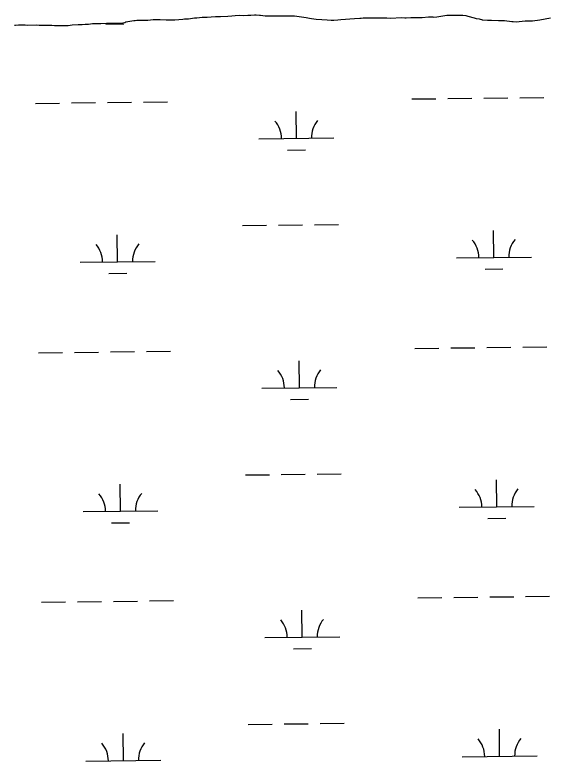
# Model space of a CAD drawing. Extents: x 3684037 to 3722149, y 433263 to 459021.
# Drawn here: x 3689130 to 3689844, y 447619 to 448614 of the extents above; entities that cross this region are included whole.
import ezdxf

# ---------------------------------------------------------------- set-up
doc = ezdxf.new("R2010")
doc.units = 0
doc.layers.add('V-TOPO-SHOR', color=7, linetype='Continuous')
doc.layers.add('V-WETL-SWMP', color=7, linetype='Continuous')

msp = doc.modelspace()

# ---------------------------------------------------------------- linework, layer by layer
at = {"layer": 'V-TOPO-SHOR'}
for p, q in [((3689372.61, 448610.69), (3689379.57, 448611.27)), ((3689379.57, 448611.27), (3689384.92, 448611.57)), ((3689384.92, 448611.57), (3689386.26, 448611.31)), ((3689386.26, 448611.31), (3689391.61, 448611.88)), ((3689391.61, 448611.88), (3689397.5, 448612.18)), ((3689397.5, 448612.18), (3689404.19, 448612.23)), ((3689404.19, 448612.23), (3689413.83, 448612.56)), ((3689413.83, 448612.56), (3689419.45, 448613.13)), ((3689419.45, 448613.13), (3689423.73, 448613.69)), ((3689423.73, 448613.69), (3689430.16, 448614)), ((3689430.16, 448614), (3689434.44, 448613.76)), ((3689434.44, 448613.76), (3689440.87, 448614.07)), ((3689440.87, 448614.07), (3689444.61, 448614.09)), ((3689444.61, 448614.09), (3689449.43, 448614.39)), ((3689449.43, 448614.39), (3689451.84, 448614.4)), ((3689451.84, 448614.4), (3689456.4, 448613.9)), ((3689456.4, 448613.9), (3689457.47, 448614.17)), ((3689457.47, 448614.17), (3689463.63, 448613.14)), ((3689463.63, 448613.14), (3689486.12, 448613.28)), ((3689486.12, 448613.28), (3689491.21, 448613.05)), ((3689491.21, 448613.05), (3689502.99, 448613.12)), ((3689502.99, 448613.12), (3689518.27, 448610.81)), ((3689518.27, 448610.81), (3689522.82, 448610.04)), ((3689631.26, 448610.19), (3689645.18, 448610.81)), ((3689645.18, 448610.81), (3689650.27, 448610.58)), ((3689651.88, 448610.59), (3689658.03, 448610.9)), ((3689658.03, 448610.9), (3689673.29, 448610.99)), ((3689673.29, 448610.99), (3689681.86, 448611.85)), ((3689681.86, 448611.85), (3689687.48, 448611.89)), ((3689687.48, 448611.89), (3689688.82, 448611.63)), ((3689688.82, 448611.63), (3689692.57, 448611.92)), ((3689692.57, 448611.92), (3689695.24, 448612.2)), ((3689695.24, 448612.2), (3689700.86, 448613.31)), ((3689700.86, 448613.31), (3689706.21, 448613.88)), ((3689706.21, 448613.88), (3689709.96, 448614.17)), ((3689709.96, 448614.17), (3689719.86, 448614.23)), ((3689719.86, 448614.23), (3689727.36, 448614.01)), ((3689727.36, 448614.01), (3689731.38, 448613.5)), ((3689731.38, 448613.5), (3689734.06, 448612.72)), ((3689734.06, 448612.72), (3689742.38, 448610.63)), ((3689830.22, 448607.97), (3689844.39, 448610.74)), ((3689129.29, 448600.84), (3689130.63, 448600.58)), ((3689130.63, 448600.58), (3689134.64, 448601.14)), ((3689134.64, 448601.14), (3689143.74, 448601.2)), ((3689143.74, 448601.2), (3689146.69, 448600.95)), ((3689146.69, 448600.95), (3689159, 448601.03)), ((3689159, 448601.03), (3689162.22, 448600.78)), ((3689162.22, 448600.78), (3689171.32, 448600.84)), ((3689171.32, 448600.84), (3689173.2, 448600.58)), ((3689201.05, 448600.49), (3689206.13, 448601.06)), ((3689206.13, 448601.06), (3689214.16, 448601.65)), ((3689214.16, 448601.65), (3689219.51, 448601.68)), ((3689219.51, 448601.68), (3689223.79, 448602.24)), ((3689223.79, 448602.24), (3689228.08, 448602.27)), ((3689228.08, 448602.27), (3689233.43, 448603.11)), ((3689233.43, 448603.11), (3689236.64, 448603.13)), ((3689236.64, 448603.13), (3689239.59, 448602.88)), ((3689239.59, 448602.88), (3689244.41, 448602.91)), ((3689244.41, 448602.91), (3689252.17, 448603.5)), ((3689252.17, 448603.5), (3689254.85, 448603.25)), ((3689254.85, 448603.25), (3689261, 448603.28)), ((3689261, 448603.28), (3689263.68, 448603.57)), ((3689263.68, 448603.57), (3689274.12, 448603.64)), ((3689274.12, 448603.64), (3689276.8, 448604.19)), ((3689276.8, 448604.19), (3689278.13, 448605)), ((3689278.13, 448605), (3689288.56, 448606.94)), ((3689288.56, 448606.94), (3689290.17, 448606.95)), ((3689290.17, 448606.95), (3689292.57, 448607.23)), ((3689292.57, 448607.23), (3689296.86, 448607.53)), ((3689296.86, 448607.53), (3689307.3, 448607.59)), ((3689307.3, 448607.59), (3689314.26, 448608.17)), ((3689314.26, 448608.17), (3689320.95, 448608.49)), ((3689320.95, 448608.49), (3689323.63, 448608.23)), ((3689323.63, 448608.23), (3689331.93, 448607.75)), ((3689331.93, 448607.75), (3689343.18, 448607.82)), ((3689343.18, 448607.82), (3689354.15, 448608.7)), ((3689354.15, 448608.7), (3689356.02, 448608.98)), ((3689356.02, 448608.98), (3689361.64, 448609.28)), ((3689361.64, 448609.28), (3689369.66, 448610.67)), ((3689369.66, 448610.67), (3689372.61, 448610.69)), ((3689522.82, 448610.04), (3689525.5, 448609.79)), ((3689525.5, 448609.79), (3689531.67, 448608.75)), ((3689531.67, 448608.75), (3689539.44, 448608.27)), ((3689539.44, 448608.27), (3689546.67, 448608.05)), ((3689546.67, 448608.05), (3689551.76, 448607.54)), ((3689551.76, 448607.54), (3689555.5, 448607.57)), ((3689555.5, 448607.57), (3689560.59, 448607.87)), ((3689560.59, 448607.87), (3689564.6, 448608.43)), ((3689564.6, 448608.43), (3689583.07, 448609.62)), ((3689583.07, 448609.62), (3689590.03, 448609.93)), ((3689590.03, 448609.93), (3689591.63, 448610.21)), ((3689591.63, 448610.21), (3689594.58, 448610.49)), ((3689594.58, 448610.49), (3689606.63, 448610.57)), ((3689606.63, 448610.57), (3689610.11, 448610.32)), ((3689610.11, 448610.32), (3689626.17, 448610.43)), ((3689626.17, 448610.43), (3689631.26, 448610.19)), ((3689650.27, 448610.58), (3689651.88, 448610.59)), ((3689742.38, 448610.63), (3689745.06, 448609.84)), ((3689745.06, 448609.84), (3689749.35, 448609.07)), ((3689749.35, 448609.07), (3689753.64, 448608.02)), ((3689753.64, 448608.02), (3689760.34, 448607.53)), ((3689760.34, 448607.53), (3689765.69, 448607.56)), ((3689765.69, 448607.56), (3689775.07, 448606.82)), ((3689775.07, 448606.82), (3689782.83, 448606.87)), ((3689782.83, 448606.87), (3689792.75, 448605.59)), ((3689792.75, 448605.59), (3689794.62, 448605.61)), ((3689794.62, 448605.61), (3689798.37, 448605.36)), ((3689798.37, 448605.36), (3689810.68, 448606.51)), ((3689810.68, 448606.51), (3689820.59, 448606.57)), ((3689820.59, 448606.57), (3689830.22, 448607.97)), ((3689173.2, 448600.58), (3689179.36, 448600.62)), ((3689179.36, 448600.62), (3689182.57, 448600.38)), ((3689182.57, 448600.38), (3689201.05, 448600.49))]:
    msp.add_line(p, q, dxfattribs=at)
at = {"layer": 'V-WETL-SWMP'}
for p, q in [((3689372.61, 448610.69), (3689379.57, 448611.27)), ((3689379.57, 448611.27), (3689384.92, 448611.57)), ((3689384.92, 448611.57), (3689386.26, 448611.31)), ((3689386.26, 448611.31), (3689391.61, 448611.88)), ((3689391.61, 448611.88), (3689397.5, 448612.18)), ((3689397.5, 448612.18), (3689404.19, 448612.23)), ((3689404.19, 448612.23), (3689413.83, 448612.56)), ((3689413.83, 448612.56), (3689419.45, 448613.13)), ((3689419.45, 448613.13), (3689423.73, 448613.69)), ((3689423.73, 448613.69), (3689430.16, 448614)), ((3689430.16, 448614), (3689434.44, 448613.76)), ((3689434.44, 448613.76), (3689440.87, 448614.07)), ((3689440.87, 448614.07), (3689444.61, 448614.09)), ((3689444.61, 448614.09), (3689449.43, 448614.39)), ((3689449.43, 448614.39), (3689451.84, 448614.4)), ((3689451.84, 448614.4), (3689456.4, 448613.9)), ((3689456.4, 448613.9), (3689457.47, 448614.17)), ((3689457.47, 448614.17), (3689463.63, 448613.14)), ((3689463.63, 448613.14), (3689486.12, 448613.28)), ((3689486.12, 448613.28), (3689491.21, 448613.05)), ((3689491.21, 448613.05), (3689502.99, 448613.12)), ((3689502.99, 448613.12), (3689518.27, 448610.81)), ((3689518.27, 448610.81), (3689522.82, 448610.04)), ((3689631.26, 448610.19), (3689645.18, 448610.81)), ((3689645.18, 448610.81), (3689650.27, 448610.58)), ((3689651.88, 448610.59), (3689658.03, 448610.9)), ((3689658.03, 448610.9), (3689673.29, 448610.99)), ((3689673.29, 448610.99), (3689681.86, 448611.85)), ((3689681.86, 448611.85), (3689687.48, 448611.89)), ((3689687.48, 448611.89), (3689688.82, 448611.63)), ((3689688.82, 448611.63), (3689692.57, 448611.92)), ((3689692.57, 448611.92), (3689695.24, 448612.2)), ((3689695.24, 448612.2), (3689700.86, 448613.31)), ((3689700.86, 448613.31), (3689706.21, 448613.88)), ((3689706.21, 448613.88), (3689709.96, 448614.17)), ((3689709.96, 448614.17), (3689719.86, 448614.23)), ((3689719.86, 448614.23), (3689727.36, 448614.01)), ((3689727.36, 448614.01), (3689731.38, 448613.5)), ((3689731.38, 448613.5), (3689734.06, 448612.72)), ((3689734.06, 448612.72), (3689742.38, 448610.63)), ((3689830.22, 448607.97), (3689844.39, 448610.74)), ((3689129.29, 448600.84), (3689130.63, 448600.58)), ((3689130.63, 448600.58), (3689134.64, 448601.14)), ((3689134.64, 448601.14), (3689143.74, 448601.2)), ((3689143.74, 448601.2), (3689146.69, 448600.95)), ((3689146.69, 448600.95), (3689159, 448601.03)), ((3689159, 448601.03), (3689162.22, 448600.78)), ((3689162.22, 448600.78), (3689171.32, 448600.84)), ((3689171.32, 448600.84), (3689173.2, 448600.58)), ((3689201.05, 448600.49), (3689206.13, 448601.06)), ((3689206.13, 448601.06), (3689214.16, 448601.65)), ((3689214.16, 448601.65), (3689219.51, 448601.68)), ((3689219.51, 448601.68), (3689223.79, 448602.24)), ((3689223.79, 448602.24), (3689228.08, 448602.27)), ((3689228.08, 448602.27), (3689233.43, 448603.11)), ((3689233.43, 448603.11), (3689236.64, 448603.13)), ((3689236.64, 448603.13), (3689239.59, 448602.88)), ((3689239.59, 448602.88), (3689244.41, 448602.91)), ((3689244.41, 448602.91), (3689252.17, 448603.5)), ((3689251.28, 448602.19), (3689275.27, 448602.47)), ((3689252.17, 448603.5), (3689254.85, 448603.25)), ((3689254.85, 448603.25), (3689261, 448603.28)), ((3689261, 448603.28), (3689263.68, 448603.57)), ((3689263.68, 448603.57), (3689274.12, 448603.64)), ((3689274.12, 448603.64), (3689276.8, 448604.19)), ((3689276.8, 448604.19), (3689278.13, 448605)), ((3689278.13, 448605), (3689288.56, 448606.94)), ((3689288.56, 448606.94), (3689290.17, 448606.95)), ((3689290.17, 448606.95), (3689292.57, 448607.23)), ((3689292.57, 448607.23), (3689296.86, 448607.53)), ((3689296.86, 448607.53), (3689307.3, 448607.59)), ((3689307.3, 448607.59), (3689314.26, 448608.17)), ((3689314.26, 448608.17), (3689320.95, 448608.49)), ((3689320.95, 448608.49), (3689323.63, 448608.23)), ((3689323.63, 448608.23), (3689331.93, 448607.75)), ((3689331.93, 448607.75), (3689343.18, 448607.82)), ((3689343.18, 448607.82), (3689354.15, 448608.7)), ((3689354.15, 448608.7), (3689356.02, 448608.98)), ((3689356.02, 448608.98), (3689361.64, 448609.28)), ((3689361.64, 448609.28), (3689369.66, 448610.67)), ((3689369.66, 448610.67), (3689372.61, 448610.69)), ((3689522.82, 448610.04), (3689525.5, 448609.79)), ((3689525.5, 448609.79), (3689531.67, 448608.75)), ((3689531.67, 448608.75), (3689539.44, 448608.27)), ((3689539.44, 448608.27), (3689546.67, 448608.05)), ((3689546.67, 448608.05), (3689551.76, 448607.54)), ((3689551.76, 448607.54), (3689555.5, 448607.57)), ((3689555.5, 448607.57), (3689560.59, 448607.87)), ((3689560.59, 448607.87), (3689564.6, 448608.43)), ((3689564.6, 448608.43), (3689583.07, 448609.62)), ((3689583.07, 448609.62), (3689590.03, 448609.93)), ((3689590.03, 448609.93), (3689591.63, 448610.21)), ((3689591.63, 448610.21), (3689594.58, 448610.49)), ((3689594.58, 448610.49), (3689606.63, 448610.57)), ((3689606.63, 448610.57), (3689610.11, 448610.32)), ((3689610.11, 448610.32), (3689626.17, 448610.43)), ((3689626.17, 448610.43), (3689631.26, 448610.19)), ((3689650.27, 448610.58), (3689651.88, 448610.59)), ((3689742.38, 448610.63), (3689745.06, 448609.84)), ((3689745.06, 448609.84), (3689749.35, 448609.07)), ((3689749.35, 448609.07), (3689753.64, 448608.02)), ((3689753.15, 448608.03), (3689753.6, 448608.03)), ((3689753.64, 448608.02), (3689760.34, 448607.53)), ((3689760.34, 448607.53), (3689765.69, 448607.56)), ((3689765.69, 448607.56), (3689775.07, 448606.82)), ((3689775.07, 448606.82), (3689782.83, 448606.87)), ((3689782.83, 448606.87), (3689792.75, 448605.59)), ((3689792.75, 448605.59), (3689794.62, 448605.61)), ((3689794.62, 448605.61), (3689798.37, 448605.36)), ((3689798.37, 448605.36), (3689810.68, 448606.51)), ((3689810.68, 448606.51), (3689820.59, 448606.57)), ((3689820.59, 448606.57), (3689830.22, 448607.97)), ((3689173.2, 448600.58), (3689179.36, 448600.62)), ((3689179.36, 448600.62), (3689182.57, 448600.38)), ((3689182.57, 448600.38), (3689201.05, 448600.49)), ((3689659.53, 448502.29), (3689691.53, 448502.66)), ((3689707.53, 448502.85), (3689739.52, 448503.22)), ((3689755.52, 448503.41), (3689787.52, 448503.78)), ((3689803.52, 448503.97), (3689835.52, 448504.34)), ((3689157.66, 448496.45), (3689189.65, 448496.82)), ((3689205.65, 448497.01), (3689237.65, 448497.38)), ((3689253.65, 448497.57), (3689285.65, 448497.94)), ((3689301.65, 448498.12), (3689333.64, 448498.5)), ((3689505.54, 448449.75), (3689505.12, 448485.75)), ((3689455.54, 448449.17), (3689555.54, 448450.33)), ((3689493.72, 448434.18), (3689517.72, 448434.46)), ((3689433.48, 448333.47), (3689465.48, 448333.85)), ((3689481.48, 448334.03), (3689513.47, 448334.4)), ((3689529.47, 448334.59), (3689561.47, 448334.96)), ((3689768.84, 448290.94), (3689768.42, 448326.94)), ((3689266.97, 448285.1), (3689266.55, 448321.1)), ((3689216.97, 448284.52), (3689316.96, 448285.68)), ((3689718.84, 448290.36), (3689818.84, 448291.52)), ((3689757.02, 448275.37), (3689781.02, 448275.65)), ((3689255.15, 448269.53), (3689279.15, 448269.81)), ((3689161.53, 448163.8), (3689193.53, 448164.17)), ((3689209.52, 448164.36), (3689241.52, 448164.73)), ((3689257.52, 448164.91), (3689289.52, 448165.29)), ((3689305.52, 448165.47), (3689337.52, 448165.84)), ((3689663.4, 448169.64), (3689695.4, 448170.01)), ((3689711.4, 448170.2), (3689743.4, 448170.57)), ((3689759.39, 448170.75), (3689791.39, 448171.13)), ((3689807.39, 448171.31), (3689839.39, 448171.68)), ((3689509.41, 448117.1), (3689508.99, 448153.1)), ((3689459.41, 448116.52), (3689559.41, 448117.68)), ((3689497.59, 448101.53), (3689521.59, 448101.81)), ((3689437.35, 448000.82), (3689469.35, 448001.19)), ((3689485.35, 448001.38), (3689517.34, 448001.75)), ((3689533.34, 448001.94), (3689565.34, 448002.31)), ((3689772.71, 447958.29), (3689772.29, 447994.29)), ((3689270.84, 447952.45), (3689270.42, 447988.45)), ((3689722.72, 447957.71), (3689822.71, 447958.87)), ((3689220.84, 447951.87), (3689320.83, 447953.03)), ((3689259.02, 447936.88), (3689283.02, 447937.16)), ((3689760.89, 447942.72), (3689784.89, 447943)), ((3689667.27, 447836.98), (3689699.27, 447837.36)), ((3689715.27, 447837.54), (3689747.27, 447837.92)), ((3689763.27, 447838.1), (3689795.26, 447838.47)), ((3689811.26, 447838.66), (3689843.26, 447839.03)), ((3689165.4, 447831.14), (3689197.4, 447831.52)), ((3689213.39, 447831.7), (3689245.39, 447832.08)), ((3689261.39, 447832.26), (3689293.39, 447832.63)), ((3689309.39, 447832.82), (3689341.39, 447833.19)), ((3689513.28, 447784.45), (3689512.86, 447820.44)), ((3689463.28, 447783.87), (3689563.28, 447785.03)), ((3689501.46, 447768.88), (3689525.46, 447769.16)), ((3689441.22, 447668.17), (3689473.22, 447668.54)), ((3689489.22, 447668.73), (3689521.22, 447669.1)), ((3689537.21, 447669.29), (3689569.21, 447669.66)), ((3689274.71, 447619.8), (3689274.29, 447655.8)), ((3689776.58, 447625.64), (3689776.16, 447661.64)), ((3689726.59, 447625.06), (3689826.58, 447626.22)), ((3689224.71, 447619.22), (3689324.71, 447620.38))]:
    msp.add_line(p, q, dxfattribs=at)
for centre, start, end in [((3689450.29, 448449.58), 359.89487, 41.43853), ((3689560.77, 448450.87), 139.89486, 181.43852), ((3689713.6, 448290.78), 359.89487, 41.43853), ((3689824.07, 448292.06), 139.89486, 181.43852), ((3689211.72, 448284.94), 359.89487, 41.43853), ((3689322.2, 448286.22), 139.89486, 181.43852), ((3689454.17, 448116.93), 359.89487, 41.43853), ((3689564.64, 448118.22), 139.89486, 181.43852), ((3689215.59, 447952.28), 359.89487, 41.43853), ((3689326.07, 447953.57), 139.89486, 181.43852), ((3689717.47, 447958.12), 359.89487, 41.43853), ((3689827.95, 447959.41), 139.89486, 181.43852), ((3689458.04, 447784.28), 359.89487, 41.43853), ((3689568.51, 447785.56), 139.89486, 181.43852), ((3689721.34, 447625.47), 359.89487, 41.43853), ((3689831.82, 447626.76), 139.89486, 181.43852), ((3689219.46, 447619.63), 359.89487, 41.43853), ((3689329.94, 447620.92), 139.89486, 181.43852)]:
    msp.add_arc(centre, 35.25, start, end, dxfattribs=at)

doc.saveas('drawing.dxf')
